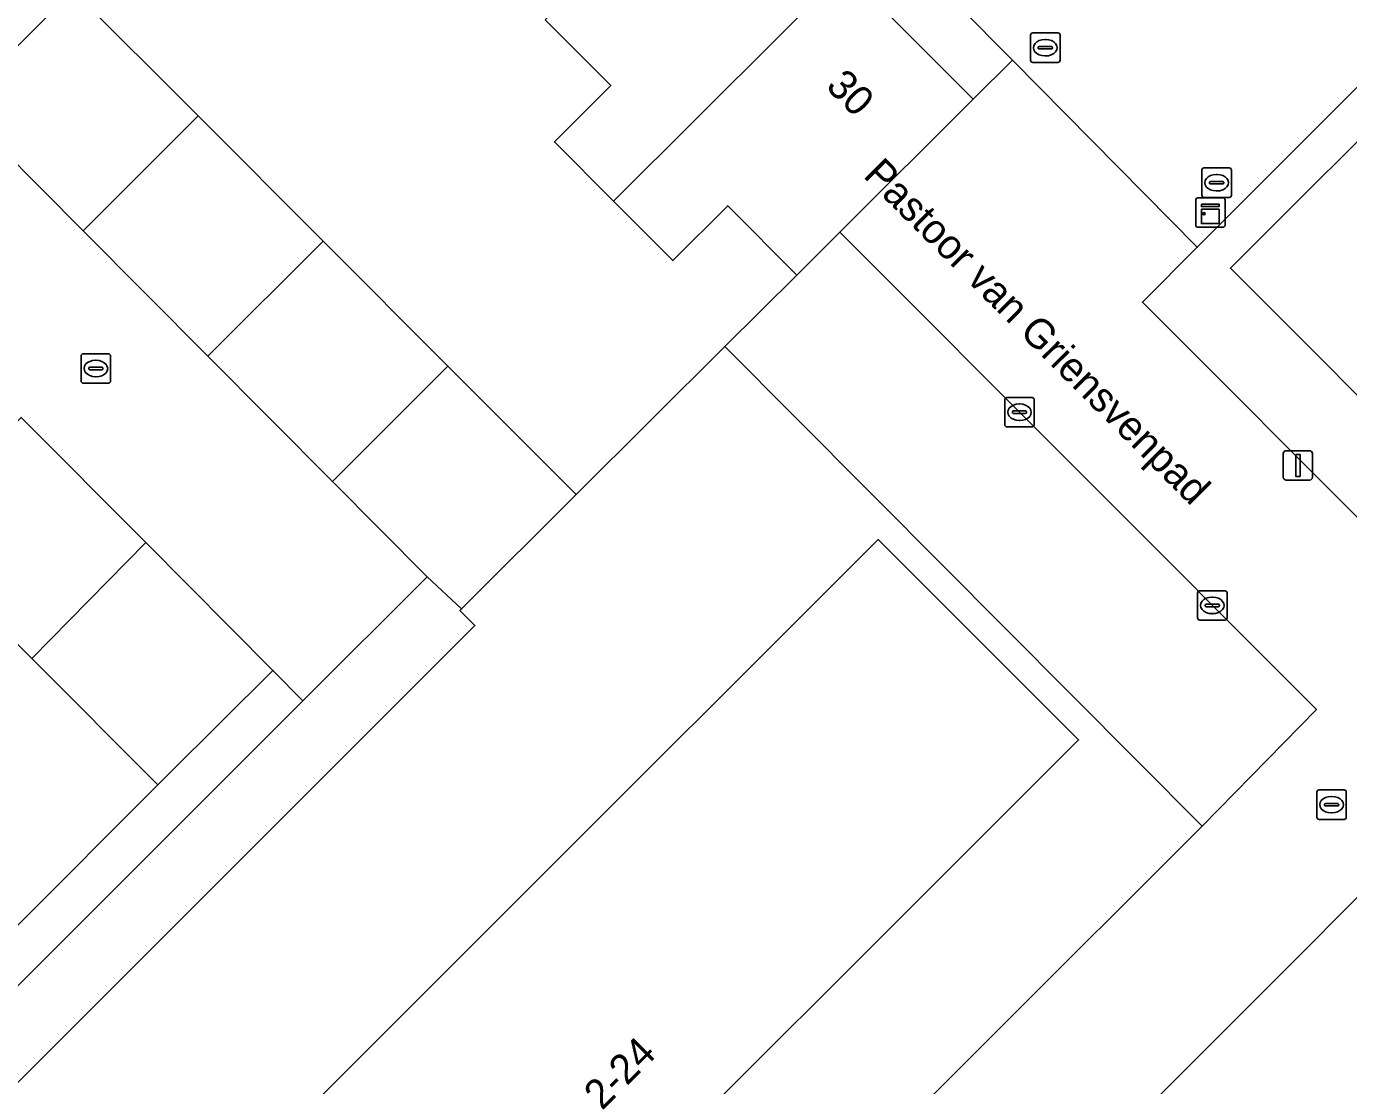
# Model space of a CAD drawing. Extents: x 159960 to 160866, y 382700 to 383354.
# Drawn here: x 160161.52 to 160206.38, y 383050.26 to 383086.21 of the extents above; entities that cross this region are included whole.
import ezdxf

# ---------------------------------------------------------------- set-up
doc = ezdxf.new("R2010")
doc.units = 0
for name, color, linetype in [('IMGEO_Brandkraan', 7, 'Continuous'), ('IMGEO_Erf', 7, 'Continuous'), ('IMGEO_Kast', 7, 'Continuous'), ('IMGEO_Kolk', 7, 'Continuous'), ('IMGEO_Lichtmast', 7, 'Continuous'), ('IMGEO_Muur', 7, 'Continuous'), ('IMGEO_Openbare_ruimte_label', 7, 'Continuous'), ('IMGEO_Pand', 7, 'Continuous'), ('IMGEO_Pand_nummerreeks', 7, 'Continuous'), ('IMGEO_Parkeervlak_open', 7, 'Continuous'), ('IMGEO_Rijbaan_lokaal_open', 7, 'Continuous'), ('IMGEO_Rioolput', 7, 'Continuous'), ('IMGEO_Voetpad_open', 7, 'Continuous')]:
    doc.layers.add(name, color=color, linetype=linetype)

msp = doc.modelspace()

# ---------------------------------------------------------------- linework, layer by layer
at = {"layer": 'IMGEO_Brandkraan'}
for p, q in [((160195.585, 383085.06), (160195.585, 383085.912)), ((160195.66, 383085.986), (160196.512, 383085.986)), ((160196.586, 383085.912), (160196.586, 383085.06)), ((160195.844, 383085.48), (160195.844, 383085.492)), ((160196.282, 383085.443), (160195.884, 383085.443)), ((160195.887, 383085.529), (160196.285, 383085.529)), ((160196.073, 383085.766), (160196.098, 383085.766)), ((160196.328, 383085.492), (160196.328, 383085.48)), ((160196.512, 383084.986), (160195.66, 383084.986)), ((160196.096, 383085.206), (160196.071, 383085.206)), ((160201.399, 383080.479), (160201.399, 383081.331)), ((160201.474, 383081.405), (160202.326, 383081.405)), ((160202.4, 383081.331), (160202.4, 383080.479)), ((160201.658, 383080.899), (160201.658, 383080.911)), ((160201.701, 383080.948), (160202.099, 383080.948)), ((160201.887, 383081.185), (160201.912, 383081.185)), ((160202.142, 383080.911), (160202.142, 383080.899)), ((160202.096, 383080.862), (160201.698, 383080.862)), ((160201.91, 383080.625), (160201.885, 383080.625)), ((160202.326, 383080.405), (160201.474, 383080.405))]:
    msp.add_line(p, q, dxfattribs=at)
for points in [[(160195.585, 383085.06), (160195.585, 383085.912)], [(160195.66, 383085.986), (160196.512, 383085.986)], [(160196.586, 383085.912), (160196.586, 383085.06)], [(160196.512, 383084.986), (160195.66, 383084.986)], [(160201.399, 383080.479), (160201.399, 383081.331)], [(160201.474, 383081.405), (160202.326, 383081.405)], [(160202.4, 383081.331), (160202.4, 383080.479)], [(160202.326, 383080.405), (160201.474, 383080.405)]]:
    msp.add_lwpolyline(points, dxfattribs=at)
for centre, radius, start, end in [((160195.662, 383085.91), 0.0765, 91.552, 178.448), ((160195.662, 383085.91), 0.0765, 91.552, 178.448), ((160196.51, 383085.91), 0.0765, 1.552, 88.448), ((160196.51, 383085.91), 0.0765, 1.552, 88.448), ((160195.884, 383085.489), 0.0403, 85.8775, 175.7526), ((160195.881, 383085.479), 0.0366, 178.938, 274.7102), ((160196.285, 383085.486), 0.043, 264.8664, 352.4533), ((160196.289, 383085.491), 0.0386, 1.7309, 96.639), ((160195.662, 383085.062), 0.0765, 181.552, 268.448), ((160195.662, 383085.062), 0.0765, 181.552, 268.448), ((160196.51, 383085.062), 0.0765, 271.552, 358.448), ((160196.51, 383085.062), 0.0765, 271.552, 358.448), ((160201.476, 383081.329), 0.0765, 91.552, 178.448), ((160201.476, 383081.329), 0.0765, 91.552, 178.448), ((160202.324, 383081.329), 0.0765, 1.552, 88.448), ((160202.324, 383081.329), 0.0765, 1.552, 88.448), ((160201.698, 383080.908), 0.0403, 85.8775, 175.7526), ((160201.695, 383080.898), 0.0366, 178.938, 274.7102), ((160202.099, 383080.905), 0.043, 264.8664, 352.4533), ((160202.103, 383080.91), 0.0386, 1.7309, 96.639), ((160201.476, 383080.481), 0.0765, 181.552, 268.448), ((160201.476, 383080.481), 0.0765, 181.552, 268.448), ((160202.324, 383080.481), 0.0765, 271.552, 358.448), ((160202.324, 383080.481), 0.0765, 271.552, 358.448)]:
    msp.add_arc(centre, radius, start, end, dxfattribs=at)
for centre, major_axis, ratio, start_param, end_param in [((160196.072, 383085.486), (-0.387, 0.002), 0.722429, 4.712389, 7.853982), ((160196.097, 383085.486), (-0.39, 0.002), 0.717154, 1.570796, 4.712389), ((160201.886, 383080.905), (-0.387, 0.002), 0.722429, 4.712389, 7.853982), ((160201.911, 383080.905), (-0.39, 0.002), 0.717154, 1.570796, 4.712389)]:
    msp.add_ellipse(centre, major_axis=major_axis, ratio=ratio, start_param=start_param, end_param=end_param, dxfattribs=at)
at = {"layer": 'IMGEO_Erf'}
for points in [[(160190.211, 383087.174), (160193.639, 383083.739), (160194.969, 383085.059), (160156.692, 383123.594)], [(160158.871, 383091.656), (160163.095, 383087.424), (160167.34, 383083.17), (160171.585, 383078.916), (160175.819, 383074.674), (160176.635, 383073.856), (160180.167, 383070.317), (160176.279, 383066.437), (160176.223, 383066.382), (160176.734, 383065.871), (160156.507, 383045.659)], [(160187.319, 383044.997), (160201.41, 383059.066), (160190.318, 383070.217), (160190.076, 383070.459), (160185.218, 383075.343), (160187.659, 383077.771), (160185.313, 383080.121), (160183.451, 383078.263), (160181.439, 383080.28), (160179.431, 383082.292), (160181.344, 383084.201), (160179.119, 383086.431)], [(160161.188, 383055.671), (160165.975, 383060.465), (160161.701, 383064.759), (160157.428, 383069.051)], [(160164.973, 383043.367), (160190.421, 383068.795), (160197.216, 383061.995), (160193.896, 383058.678), (160191.768, 383056.551), (160183.71, 383048.499)]]:
    msp.add_lwpolyline(points, dxfattribs=at)
msp.add_lwpolyline([(160214.527, 383056.696), (160223.445, 383047.733), (160228.075, 383052.263), (160224.716, 383055.626), (160222.624, 383057.722), (160214.556, 383065.801), (160212.409, 383067.95), (160207.068, 383073.298), (160204.972, 383075.397), (160202.369, 383078.004), (160209.034, 383084.66), (160208.109, 383085.586), (160201.244, 383078.716), (160199.381, 383076.846), (160215.694, 383060.511), (160213.229, 383058)], close=True, dxfattribs=at)
at = {"layer": 'IMGEO_Kast'}
for p, q in [((160201.189, 383079.466), (160201.189, 383080.307)), ((160201.189, 383080.307), (160201.189, 383079.466)), ((160201.264, 383080.391), (160202.105, 383080.391)), ((160202.105, 383080.391), (160201.264, 383080.391)), ((160202.189, 383080.316), (160202.189, 383079.475)), ((160202.189, 383079.475), (160202.189, 383080.316)), ((160202.114, 383079.391), (160201.273, 383079.391)), ((160201.273, 383079.391), (160202.114, 383079.391))]:
    msp.add_line(p, q, dxfattribs=at)
for points in [[(160201.384, 383080.181), (160201.984, 383080.181), (160201.984, 383080.096), (160201.384, 383080.096), (160201.384, 383080.181)], [(160201.384, 383080.006), (160201.984, 383080.006), (160201.984, 383079.517), (160201.384, 383079.517), (160201.384, 383080.006)]]:
    msp.add_lwpolyline(points, dxfattribs=at)
msp.add_circle((160201.468, 383079.855), 0.0377, dxfattribs=at)
for centre, start, end in [((160201.267, 383080.313), 92.4484, 184.2845), ((160201.267, 383080.313), 92.4484, 184.2845), ((160202.111, 383080.313), 2.4484, 94.2845), ((160202.111, 383080.313), 2.4484, 94.2845), ((160201.267, 383079.469), 182.4484, 274.2845), ((160201.267, 383079.469), 182.4484, 274.2845), ((160202.111, 383079.469), 272.4484, 4.2845), ((160202.111, 383079.469), 272.4484, 4.2845)]:
    msp.add_arc(centre, 0.0779, start, end, dxfattribs=at)
at = {"layer": 'IMGEO_Kolk'}
for p, q in [((160163.446, 383075.099), (160164.298, 383075.099)), ((160163.371, 383074.173), (160163.371, 383075.025)), ((160163.63, 383074.593), (160163.63, 383074.605)), ((160163.673, 383074.642), (160164.071, 383074.642)), ((160163.859, 383074.879), (160163.884, 383074.879)), ((160164.114, 383074.605), (160164.114, 383074.593)), ((160164.372, 383075.025), (160164.372, 383074.173)), ((160164.068, 383074.556), (160163.67, 383074.556)), ((160163.882, 383074.319), (160163.857, 383074.319)), ((160164.298, 383074.099), (160163.446, 383074.099)), ((160194.71, 383072.689), (160194.71, 383073.541)), ((160194.785, 383073.615), (160195.637, 383073.615)), ((160195.198, 383073.395), (160195.223, 383073.395)), ((160195.711, 383073.541), (160195.711, 383072.689)), ((160194.969, 383073.109), (160194.969, 383073.121)), ((160195.407, 383073.072), (160195.009, 383073.072)), ((160195.012, 383073.158), (160195.41, 383073.158)), ((160195.221, 383072.835), (160195.196, 383072.835)), ((160195.453, 383073.121), (160195.453, 383073.109)), ((160195.637, 383072.615), (160194.785, 383072.615)), ((160201.253, 383066.132), (160201.253, 383066.984)), ((160201.328, 383067.058), (160202.18, 383067.058)), ((160202.254, 383066.984), (160202.254, 383066.132)), ((160201.512, 383066.552), (160201.512, 383066.564)), ((160201.95, 383066.515), (160201.552, 383066.515)), ((160201.555, 383066.601), (160201.953, 383066.601)), ((160201.741, 383066.838), (160201.766, 383066.838)), ((160201.996, 383066.564), (160201.996, 383066.552)), ((160201.764, 383066.278), (160201.739, 383066.278)), ((160202.18, 383066.058), (160201.328, 383066.058))]:
    msp.add_line(p, q, dxfattribs=at)
for points in [[(160163.446, 383075.099), (160164.298, 383075.099)], [(160163.371, 383074.173), (160163.371, 383075.025)], [(160164.372, 383075.025), (160164.372, 383074.173)], [(160164.298, 383074.099), (160163.446, 383074.099)], [(160194.71, 383072.689), (160194.71, 383073.541)], [(160194.785, 383073.615), (160195.637, 383073.615)], [(160195.711, 383073.541), (160195.711, 383072.689)], [(160195.637, 383072.615), (160194.785, 383072.615)], [(160201.253, 383066.132), (160201.253, 383066.984)], [(160201.328, 383067.058), (160202.18, 383067.058)], [(160202.254, 383066.984), (160202.254, 383066.132)], [(160202.18, 383066.058), (160201.328, 383066.058)]]:
    msp.add_lwpolyline(points, dxfattribs=at)
for centre, radius, start, end in [((160163.448, 383075.023), 0.0765, 91.552, 178.448), ((160163.448, 383075.023), 0.0765, 91.552, 178.448), ((160164.296, 383075.023), 0.0765, 1.552, 88.448), ((160164.296, 383075.023), 0.0765, 1.552, 88.448), ((160163.67, 383074.602), 0.0403, 85.8775, 175.7526), ((160163.667, 383074.592), 0.0366, 178.938, 274.7102), ((160164.071, 383074.599), 0.043, 264.8664, 352.4533), ((160164.075, 383074.604), 0.0386, 1.7309, 96.639), ((160163.448, 383074.175), 0.0765, 181.552, 268.448), ((160163.448, 383074.175), 0.0765, 181.552, 268.448), ((160164.296, 383074.175), 0.0765, 271.552, 358.448), ((160164.296, 383074.175), 0.0765, 271.552, 358.448), ((160194.787, 383073.539), 0.0765, 91.552, 178.448), ((160194.787, 383073.539), 0.0765, 91.552, 178.448), ((160195.635, 383073.539), 0.0765, 1.552, 88.448), ((160195.635, 383073.539), 0.0765, 1.552, 88.448), ((160195.009, 383073.118), 0.0403, 85.8775, 175.7526), ((160195.006, 383073.108), 0.0366, 178.938, 274.7102), ((160195.41, 383073.115), 0.043, 264.8664, 352.4533), ((160195.414, 383073.12), 0.0386, 1.7309, 96.639), ((160194.787, 383072.691), 0.0765, 181.552, 268.448), ((160194.787, 383072.691), 0.0765, 181.552, 268.448), ((160195.635, 383072.691), 0.0765, 271.552, 358.448), ((160195.635, 383072.691), 0.0765, 271.552, 358.448), ((160201.33, 383066.982), 0.0765, 91.552, 178.448), ((160201.33, 383066.982), 0.0765, 91.552, 178.448), ((160202.178, 383066.982), 0.0765, 1.552, 88.448), ((160202.178, 383066.982), 0.0765, 1.552, 88.448), ((160201.552, 383066.561), 0.0403, 85.8775, 175.7526), ((160201.549, 383066.551), 0.0366, 178.938, 274.7102), ((160201.953, 383066.558), 0.043, 264.8664, 352.4533), ((160201.957, 383066.563), 0.0386, 1.7309, 96.639), ((160201.33, 383066.134), 0.0765, 181.552, 268.448), ((160201.33, 383066.134), 0.0765, 181.552, 268.448), ((160202.178, 383066.134), 0.0765, 271.552, 358.448), ((160202.178, 383066.134), 0.0765, 271.552, 358.448)]:
    msp.add_arc(centre, radius, start, end, dxfattribs=at)
for centre, major_axis, ratio, start_param, end_param in [((160163.858, 383074.599), (-0.387, 0.002), 0.722429, 4.712389, 7.853982), ((160163.883, 383074.599), (-0.39, 0.002), 0.717154, 1.570796, 4.712389), ((160195.197, 383073.115), (-0.387, 0.002), 0.722429, 4.712389, 7.853982), ((160195.222, 383073.115), (-0.39, 0.002), 0.717154, 1.570796, 4.712389), ((160201.74, 383066.558), (-0.387, 0.002), 0.722429, 4.712389, 7.853982), ((160201.765, 383066.558), (-0.39, 0.002), 0.717154, 1.570796, 4.712389)]:
    msp.add_ellipse(centre, major_axis=major_axis, ratio=ratio, start_param=start_param, end_param=end_param, dxfattribs=at)
at = {"layer": 'IMGEO_Lichtmast'}
for p, q in [((160204.162, 383070.909), (160204.162, 383071.709)), ((160204.162, 383071.709), (160204.162, 383070.909)), ((160204.262, 383071.809), (160205.052, 383071.809)), ((160205.052, 383071.809), (160204.262, 383071.809)), ((160205.152, 383071.709), (160205.152, 383070.909)), ((160205.152, 383070.909), (160205.152, 383071.709)), ((160205.052, 383070.809), (160204.262, 383070.809)), ((160204.262, 383070.809), (160205.052, 383070.809))]:
    msp.add_line(p, q, dxfattribs=at)
msp.add_lwpolyline([(160204.582, 383071.684), (160204.732, 383071.684), (160204.732, 383070.934), (160204.582, 383070.934), (160204.582, 383071.684)], dxfattribs=at)
for centre, start, end in [((160204.262, 383071.709), 90, 180), ((160204.262, 383071.709), 90, 180), ((160205.052, 383071.709), 0, 90), ((160205.052, 383071.709), 360, 90), ((160204.262, 383070.909), 180, 270), ((160204.262, 383070.909), 180, 270), ((160205.052, 383070.909), 270, 0), ((160205.052, 383070.909), 270, 0)]:
    msp.add_arc(centre, 0.1, start, end, dxfattribs=at)
at = {"layer": 'IMGEO_Muur'}
for points in [[(160185.218, 383075.343), (160187.659, 383077.771)], [(160180.167, 383070.317), (160185.218, 383075.343)]]:
    msp.add_lwpolyline(points, dxfattribs=at)
at = {"layer": 'IMGEO_Pand'}
for points in [[(160179.119, 383086.431), (160181.344, 383084.201), (160179.431, 383082.292), (160181.439, 383080.28), (160189.94, 383088.759), (160189.013, 383089.688), (160188.372, 383089.048), (160185.066, 383092.361)], [(160163.095, 383087.424), (160158.871, 383091.656), (160154.986, 383087.78), (160159.2, 383083.539)], [(160189.94, 383088.759), (160181.439, 383080.28), (160183.451, 383078.263), (160185.313, 383080.121), (160187.659, 383077.771), (160189.117, 383079.226), (160193.639, 383083.739), (160190.211, 383087.174), (160190.868, 383087.829)], [(160163.095, 383087.424), (160159.2, 383083.539), (160163.436, 383079.276), (160167.34, 383083.17)], [(160232.585, 383056.767), (160234.86, 383059.038), (160209.427, 383084.506), (160210.419, 383085.497), (160209.222, 383086.697), (160208.109, 383085.586), (160209.034, 383084.66), (160202.369, 383078.004), (160204.972, 383075.397), (160207.068, 383073.298), (160212.409, 383067.95), (160214.556, 383065.801), (160222.624, 383057.722), (160224.716, 383055.626), (160228.075, 383052.263)], [(160171.585, 383078.916), (160167.34, 383083.17), (160163.436, 383079.276), (160167.672, 383075.014)], [(160175.819, 383074.674), (160171.585, 383078.916), (160167.672, 383075.014), (160171.897, 383070.763)], [(160175.819, 383074.674), (160171.897, 383070.763), (160175.108, 383067.531), (160176.279, 383066.437), (160180.167, 383070.317), (160176.635, 383073.856)], [(160161.701, 383064.759), (160165.565, 383068.69), (160161.333, 383072.941), (160157.428, 383069.051)], [(160176.172, 383040.966), (160181.57, 383046.36), (160183.71, 383048.499), (160191.768, 383056.551), (160193.896, 383058.678), (160197.216, 383061.995), (160190.421, 383068.795), (160164.973, 383043.367), (160163.973, 383044.369), (160162.785, 383043.182), (160163.868, 383042.099), (160164.729, 383042.96), (160168.489, 383039.198), (160171.443, 383036.241), (160174.057, 383038.854)], [(160161.701, 383064.759), (160165.975, 383060.465), (160166.338, 383060.826), (160169.881, 383064.353), (160165.565, 383068.69)], [(160176.734, 383065.871), (160176.223, 383066.382), (160176.279, 383066.437), (160175.108, 383067.531), (160170.898, 383063.324), (160154.864, 383047.303), (160154.956, 383047.211), (160156.507, 383045.659)]]:
    msp.add_lwpolyline(points, close=True, dxfattribs=at)
at = {"layer": 'IMGEO_Parkeervlak_open'}
for points in [[(160190.318, 383070.217), (160201.41, 383059.066), (160205.288, 383063.02), (160189.117, 383079.226), (160187.659, 383077.771), (160185.218, 383075.343), (160190.076, 383070.459)], [(160212.974, 383055.117), (160209.074, 383059.049), (160195.025, 383044.976), (160198.925, 383041.069), (160207.249, 383049.392)]]:
    msp.add_lwpolyline(points, close=True, dxfattribs=at)
at = {"layer": 'IMGEO_Rijbaan_lokaal_open'}
msp.add_lwpolyline([(160188.747, 383043.516), (160191.105, 383041.088), (160195.025, 383044.976), (160209.074, 383059.049), (160212.974, 383055.117), (160214.527, 383056.696), (160213.229, 383058), (160215.694, 383060.511), (160199.381, 383076.846), (160201.244, 383078.716), (160194.969, 383085.059), (160193.639, 383083.739), (160189.117, 383079.226), (160205.288, 383063.02), (160201.41, 383059.066), (160187.319, 383044.997)], close=True, dxfattribs=at)
at = {"layer": 'IMGEO_Rioolput'}
for p, q in [((160205.374, 383060.295), (160206.226, 383060.295)), ((160205.299, 383059.369), (160205.299, 383060.221)), ((160205.558, 383059.789), (160205.558, 383059.801)), ((160205.601, 383059.838), (160205.999, 383059.838)), ((160205.787, 383060.075), (160205.812, 383060.075)), ((160206.042, 383059.801), (160206.042, 383059.789)), ((160206.3, 383060.221), (160206.3, 383059.369)), ((160205.996, 383059.752), (160205.598, 383059.752)), ((160205.81, 383059.515), (160205.785, 383059.515)), ((160206.226, 383059.295), (160205.374, 383059.295))]:
    msp.add_line(p, q, dxfattribs=at)
for points in [[(160205.374, 383060.295), (160206.226, 383060.295)], [(160205.299, 383059.369), (160205.299, 383060.221)], [(160206.3, 383060.221), (160206.3, 383059.369)], [(160206.226, 383059.295), (160205.374, 383059.295)]]:
    msp.add_lwpolyline(points, dxfattribs=at)
for centre, radius, start, end in [((160205.376, 383060.219), 0.0765, 91.552, 178.448), ((160205.376, 383060.219), 0.0765, 91.552, 178.448), ((160206.224, 383060.219), 0.0765, 1.552, 88.448), ((160206.224, 383060.219), 0.0765, 1.552, 88.448), ((160205.598, 383059.798), 0.0403, 85.8775, 175.7526), ((160205.595, 383059.788), 0.0366, 178.938, 274.7102), ((160205.999, 383059.795), 0.043, 264.8664, 352.4533), ((160206.003, 383059.8), 0.0386, 1.7309, 96.639), ((160205.376, 383059.371), 0.0765, 181.552, 268.448), ((160205.376, 383059.371), 0.0765, 181.552, 268.448), ((160206.224, 383059.371), 0.0765, 271.552, 358.448), ((160206.224, 383059.371), 0.0765, 271.552, 358.448)]:
    msp.add_arc(centre, radius, start, end, dxfattribs=at)
for centre, major_axis, ratio, start_param, end_param in [((160205.786, 383059.795), (-0.387, 0.002), 0.722429, 4.712389, 7.853982), ((160205.811, 383059.795), (-0.39, 0.002), 0.717154, 1.570796, 4.712389)]:
    msp.add_ellipse(centre, major_axis=major_axis, ratio=ratio, start_param=start_param, end_param=end_param, dxfattribs=at)
at = {"layer": 'IMGEO_Voetpad_open'}
for points in [[(160139.666, 383143.663), (160133.857, 383137.828), (160136.802, 383137.991), (160152.788, 383121.908), (160153.894, 383120.795), (160155.273, 383122.171), (160156.692, 383123.594), (160194.969, 383085.059), (160201.244, 383078.716), (160208.109, 383085.586), (160206.651, 383087.23), (160202.72, 383091.156)], [(160161.333, 383072.941), (160165.565, 383068.69), (160169.881, 383064.353), (160170.898, 383063.324), (160175.108, 383067.531), (160171.897, 383070.763), (160167.672, 383075.014), (160163.436, 383079.276), (160159.2, 383083.539)]]:
    msp.add_lwpolyline(points, dxfattribs=at)
msp.add_lwpolyline([(160170.898, 383063.324), (160169.881, 383064.353), (160166.338, 383060.826), (160165.975, 383060.465), (160161.188, 383055.671), (160158.932, 383053.425), (160156.482, 383050.986), (160152.938, 383047.458), (160150.129, 383044.609), (160151.257, 383043.497), (160154.068, 383046.323), (160154.956, 383047.211), (160154.864, 383047.303)], close=True, dxfattribs=at)

# ---------------------------------------------------------------- texts
at = {"layer": 'IMGEO_Openbare_ruimte_label'}
msp.add_text('Pastoor van Griensvenpad', height=1, rotation=314.919, dxfattribs=at).set_placement((160189.873, 383081.119))
at = {"layer": 'IMGEO_Pand_nummerreeks'}
for s, rotation, p in [('30', 314.9508, (160188.605, 383084.139)), ('2-24', 44.9789, (160181.045, 383049.398))]:
    msp.add_text(s, height=1, rotation=rotation, dxfattribs=at).set_placement(p)

doc.saveas('drawing.dxf')
